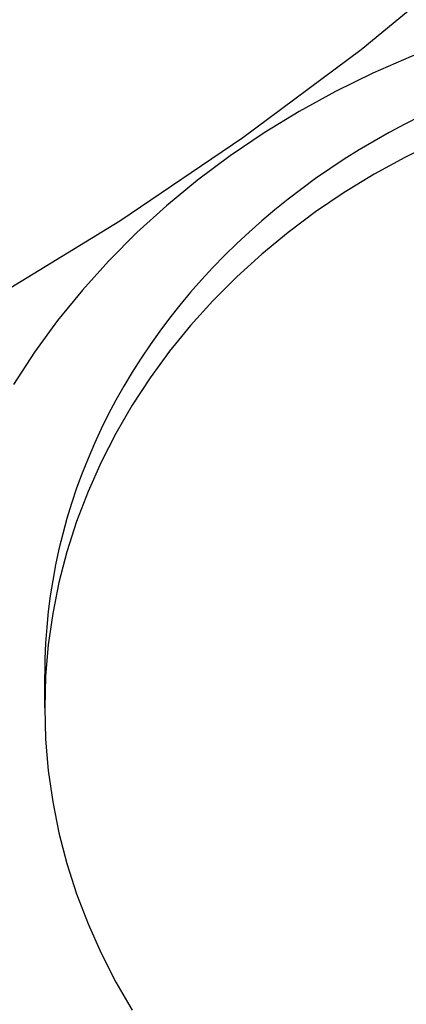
# Model space of a CAD drawing. Extents: x 1107 to 4046, y 937 to 3355.
# Tile 257 of 656: x 2223.64 to 2225.07, y 1775.65 to 1779.31. Entities that reach past the tile are written whole.
import ezdxf

# ---------------------------------------------------------------- set-up
doc = ezdxf.new("R2010")
doc.units = 0
doc.layers.add('KF_VIDA_L___C_REAR', color=7, linetype='CONTINUOUS')

# ---------------------------------------------------------------- blocks, each defined once
blk = doc.blocks.new('KF_VIDA_L___C_REAR')
at = {"layer": 'KF_VIDA_L___C_REAR'}
blk.add_line((36.75, 87.540034), (36.75, 87.663353), dxfattribs=at)
for points in [[(33.4254, 87.7766, 0), (33.9753, 87.9339, 0), (34.5157, 88.1144, 0), (35.0452, 88.3177, 0), (35.5625, 88.5432, 0), (36.0664, 88.7904, 0), (36.5557, 89.0588, 0), (37.0293, 89.3476, 0), (37.4858, 89.6562, 0), (37.9244, 89.9838, 0), (38.3439, 90.3297, 0), (38.7432, 90.6929, 0), (39.1215, 91.0727, 0), (39.4778, 91.4681, 0), (39.8113, 91.8782, 0), (40.1212, 92.302, 0), (40.4067, 92.7384, 0), (40.6671, 93.1864, 0)], [(38.5566, 90.1067, 0), (38.4051, 90.0634, 0), (38.2563, 90.0137, 0), (38.1104, 89.9577, 0), (37.968, 89.8956, 0), (37.8292, 89.8275, 0), (37.6944, 89.7536, 0), (37.564, 89.674, 0), (37.4382, 89.5891, 0), (37.3174, 89.4988, 0), (37.2019, 89.4036, 0), (37.0919, 89.3035, 0), (36.9877, 89.1989, 0), (36.8896, 89.09, 0), (36.7977, 88.9771, 0), (36.7124, 88.8603, 0), (36.6338, 88.7401, 0)], [(38.1445, 89.7355, 0), (38.0862, 89.7061, 0), (38.0288, 89.6754, 0), (37.9722, 89.6436, 0), (37.9165, 89.6105, 0), (37.8618, 89.5762, 0), (37.8081, 89.5409, 0), (37.7554, 89.5043, 0), (37.7038, 89.4667, 0), (37.6532, 89.428, 0), (37.6038, 89.3882, 0), (37.5555, 89.3474, 0), (37.5083, 89.3055, 0), (37.4624, 89.2627, 0), (37.4177, 89.2189, 0), (37.3742, 89.1742, 0), (37.332, 89.1286, 0), (37.2912, 89.0821, 0), (37.2516, 89.0347, 0), (37.2135, 88.9865, 0), (37.1767, 88.9375, 0), (37.1412, 88.8877, 0), (37.1073, 88.8372, 0), (37.0747, 88.786, 0), (37.0436, 88.7341, 0), (37.014, 88.6816, 0), (36.9859, 88.6285, 0), (36.9593, 88.5747, 0), (36.9343, 88.5205, 0), (36.9108, 88.4657, 0), (36.8888, 88.4104, 0), (36.8684, 88.3547, 0), (36.8496, 88.2985, 0), (36.8324, 88.242, 0), (36.8168, 88.1852, 0), (36.8028, 88.128, 0), (36.7905, 88.0705, 0), (36.7798, 88.0128, 0), (36.7707, 87.9549, 0), (36.7632, 87.8968, 0), (36.7575, 87.8386, 0), (36.7533, 87.7802, 0), (36.7508, 87.7218, 0), (36.75, 87.6634, 0)], [(38.2037, 89.6404, 0), (38.0862, 89.5828, 0), (37.9722, 89.5202, 0), (37.8618, 89.4529, 0), (37.7554, 89.381, 0), (37.6532, 89.3047, 0), (37.5555, 89.2241, 0), (37.4624, 89.1394, 0), (37.3742, 89.0509, 0), (37.2912, 88.9587, 0), (37.2135, 88.8632, 0), (37.1412, 88.7644, 0), (37.0747, 88.6627, 0), (37.014, 88.5583, 0), (36.9593, 88.4514, 0), (36.9108, 88.3424, 0), (36.8684, 88.2314, 0), (36.8324, 88.1187, 0), (36.8028, 88.0047, 0), (36.7798, 87.8895, 0), (36.7632, 87.7735, 0), (36.7533, 87.6569, 0), (36.75, 87.54, 0), (36.7533, 87.4232, 0), (36.7632, 87.3066, 0), (36.7798, 87.1906, 0), (36.8028, 87.0754, 0), (36.8324, 86.9614, 0), (36.8684, 86.8487, 0), (36.9108, 86.7377, 0), (36.9593, 86.6286, 0), (37.014, 86.5218, 0), (37.0747, 86.4174, 0)]]:
    blk.add_polyline3d(points, dxfattribs=at)

msp = doc.modelspace()

# ---------------------------------------------------------------- block references
at = {"layer": 'KF_VIDA_L___C_REAR'}
msp.add_blockref('KF_VIDA_L___C_REAR', (2186.9791, 1689.2132), dxfattribs=at)

doc.saveas('drawing.dxf')
